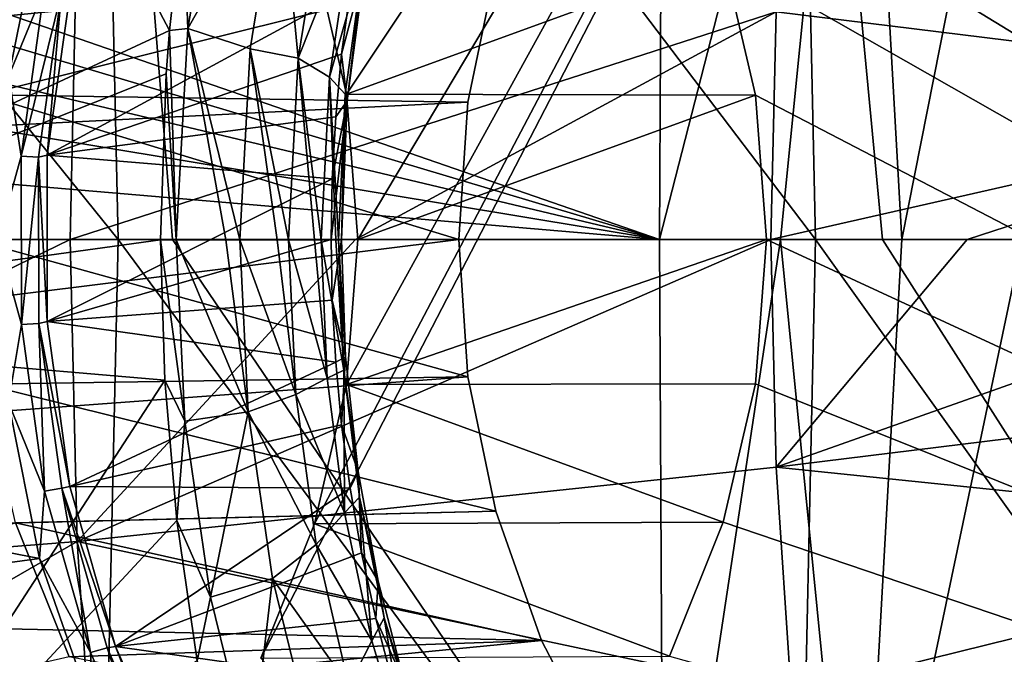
# Model space of a CAD drawing. Header units: metres. Extents: x -150 to 146, y -127 to 82.
# Tile 248 of 382: x 134.66 to 136.78, y -0.89 to 0.47. Entities that reach past the tile are written whole.
import ezdxf

# ---------------------------------------------------------------- set-up
doc = ezdxf.new("R2010")
doc.units = ezdxf.units.M
doc.layers.add('solid_ELLA_AP_WANNE_SW0001', color=7, linetype='CONTINUOUS')

msp = doc.modelspace()

# ---------------------------------------------------------------- linework, layer by layer
at = {"layer": 'solid_ELLA_AP_WANNE_SW0001'}
for points in [[(135.181259, -0.89899, -8.707124), (137.345688, 3.284823, -8.782707), (137.345688, -3.284815, -8.782707)], [(135.181259, -0.89899, -8.707124), (135.296097, -0.610416, -8.711134), (137.345688, 3.284823, -8.782707)], [(135.364929, 0.311843, -8.713538), (135.296021, 0.610619, -8.711132), (137.345688, 3.284823, -8.782707)], [(135.296097, -0.610416, -8.711134), (135.364944, -0.311737, -8.713538), (137.345688, 3.284823, -8.782707)], [(135.364929, 0.311843, -8.713538), (137.345688, 3.284823, -8.782707), (135.389069, 0, -8.714381)], [(135.364944, -0.311737, -8.713538), (135.389069, 0, -8.714381), (137.345688, 3.284823, -8.782707)], [(141.452621, -2.4, -5.394197), (141.452621, 2.4, -5.394197), (135.463776, 1.628124, -5.446461)], [(135.663727, 2.194421, 4.414716), (134.927994, 1.168254, 4.421136), (129.549347, -2.096067, 4.468075)], [(129.549347, 2.096067, 4.468075), (135.663727, 2.194421, 4.414716), (129.549347, -2.096067, 4.468075)], [(133.229965, 2.038645, 20.421442), (134.874619, 0, 19.275055), (133.357788, 0, 20.433434)], [(133.229965, 2.038645, 20.421442), (134.829865, 2.03381, 19.204546), (134.874619, 0, 19.275055)], [(134.829865, 2.03381, 19.204546), (136.371689, 0, 17.933699), (134.991058, 0, 19.178288)], [(134.829865, 2.03381, 19.204546), (136.329132, 1.969817, 17.866669), (136.371689, 0, 17.933699)], [(134.829865, 2.03381, 19.204546), (134.991058, 0, 19.178288), (134.874619, 0, 19.275055)], [(136.329132, 1.969817, 17.866669), (137.756149, 0, 16.476406), (136.515442, 0, 17.792944)], [(136.329132, 1.969817, 17.866669), (137.716476, 1.883253, 16.413897), (137.756149, 0, 16.476406)], [(136.329132, 1.969817, 17.866669), (136.515442, 0, 17.792944), (136.371689, 0, 17.933699)], [(129.853088, 1.936225, 22.918356), (129.853088, 0, 23), (143.680511, 1.86187, 22.924517)], [(129.853088, 0, 23), (143.680511, 0, 23), (143.680511, 1.86187, 22.924517)], [(131.382202, 1.610128, -22.943607), (136.04567, 1.661053, -22.939941), (136.036652, 0, -23)], [(136.463348, 1.662448, -22.961119), (136.036652, 0, -23), (136.04567, 1.661053, -22.939941)], [(136.296234, -0.000019, -23.008432), (136.036652, 0, -23), (136.463348, 1.662448, -22.961119)], [(136.556702, -0.000038, -23.033951), (136.296234, -0.000019, -23.008432), (136.463348, 1.662448, -22.961119)], [(136.556702, -0.000038, -23.033951), (136.463348, 1.662448, -22.961119), (136.885544, 1.660308, -23.028122)], [(136.816254, -0.000056, -23.07671), (136.556702, -0.000038, -23.033951), (136.885544, 1.660308, -23.028122)], [(141.452621, -2.4, -5.394197), (135.463776, 1.628124, -5.446461), (135.701202, 1.410459, -5.444389)], [(131.590561, 1.32756, -22.961655), (131.382202, 1.610128, -22.943607), (136.036652, 0, -23)], [(133.619308, -0.186025, -16.815668), (134.386536, 1.582664, -15.988468), (134.985001, 0.448481, -15.423299)], [(135.014221, 0.712622, -15.380947), (134.985001, 0.448481, -15.423299), (134.386536, 1.582664, -15.988468)], [(141.452621, -2.4, -5.394197), (135.701202, 1.410459, -5.444389), (135.900223, 1.165483, -5.442652)], [(131.756638, 1.019045, -22.977394), (131.590561, 1.32756, -22.961655), (136.036652, 0, -23)], [(129.549347, -2.096067, 4.468075), (134.927994, 1.168254, 4.421136), (134.769577, 0.896781, 4.422519)], [(141.452621, -2.4, -5.394197), (135.900223, 1.165483, -5.442652), (136.058701, 0.894208, -5.441269)], [(131.877411, 0.690651, -22.989628), (131.756638, 1.019045, -22.977394), (136.036652, 0, -23)], [(129.549347, -2.096067, 4.468075), (134.769577, 0.896781, 4.422519), (134.654526, 0.608769, 4.423523)], [(141.452621, -2.4, -5.394197), (136.058701, 0.894208, -5.441269), (136.173691, 0.606725, -5.440266)], [(135.098434, 0.887489, -15.274351), (135.02446, 0.452695, -15.377799), (135.014221, 0.712622, -15.380947)], [(135.221756, 0.803426, -15.095023), (135.02446, 0.452695, -15.377799), (135.098434, 0.887489, -15.274351)], [(134.70871, 0.692334, -10.582969), (133.450714, 0.847643, -10.593692), (133.381592, 0.426827, -10.620182)], [(135.221756, 0.803426, -15.095023), (135.157883, 0.409268, -15.190762), (135.02446, 0.452695, -15.377799)], [(135.261398, 0.389042, -14.98377), (135.157883, 0.409268, -15.190762), (135.221756, 0.803426, -15.095023)], [(135.321823, 0.763229, -14.885589), (135.261398, 0.389042, -14.98377), (135.221756, 0.803426, -15.095023)], [(134.785187, 0.621454, -19.338591), (133.182816, 0.791016, -20.54044), (133.165588, 0, -20.567581)], [(135.378708, 0.684759, -14.68265), (135.261398, 0.389042, -14.98377), (135.321823, 0.763229, -14.885589)], [(129.749786, 0, 8.117382), (135.685394, 0.583726, 8.299347), (129.749832, 0.729614, 8.076487)], [(135.02446, 0.452695, -15.377799), (134.985001, 0.448481, -15.423299), (135.014221, 0.712622, -15.380947)], [(131.95079, 0.348733, -22.997229), (131.877411, 0.690651, -22.989628), (136.036652, 0, -23)], [(134.639648, 0.351179, -10.600981), (134.70871, 0.692334, -10.582969), (133.381592, 0.426827, -10.620182)], [(134.71611, 0.536477, -10.602058), (134.70871, 0.692334, -10.582969), (134.639648, 0.351179, -10.600981)], [(135.378708, 0.684759, -14.68265), (135.328354, 0.348337, -14.772275), (135.261398, 0.389042, -14.98377)], [(135.403275, 0.614602, -14.47857), (135.328354, 0.348337, -14.772275), (135.378708, 0.684759, -14.68265)], [(134.785187, 0.621454, -19.338591), (133.165588, 0, -20.567581), (133.985947, 0, -19.975855)], [(134.785187, 0.621454, -19.338591), (133.985947, 0, -19.975855), (134.772018, 0, -19.359348)], [(136.286987, 0.488801, -18.008938), (134.785187, 0.621454, -19.338591), (134.772018, 0, -19.359348)], [(135.403275, 0.614602, -14.47857), (135.361954, 0.311952, -14.560115), (135.328354, 0.348337, -14.772275)], [(135.366287, 0.297767, -14.350909), (135.361954, 0.311952, -14.560115), (135.403275, 0.614602, -14.47857)], [(135.4039, 0.586964, -14.267501), (135.366287, 0.297767, -14.350909), (135.403275, 0.614602, -14.47857)], [(137.675217, 0.318069, -16.565252), (137.695724, 0.634087, -16.532951), (136.286987, 0.488801, -18.008938)], [(135.685394, 0.583726, 8.299347), (134.585541, 0.310817, 4.424125), (134.654526, 0.608769, 4.423523)], [(136.173691, 0.606725, -5.440266), (135.296021, 0.610619, -8.711132), (135.364929, 0.311843, -8.713538)], [(136.242599, 0.30963, -5.439664), (136.173691, 0.606725, -5.440266), (135.364929, 0.311843, -8.713538)], [(141.452621, -2.4, -5.394197), (136.173691, 0.606725, -5.440266), (136.242599, 0.30963, -5.439664)], [(129.749786, 0, 8.117382), (135.62561, 0.294933, 8.315565), (135.685394, 0.583726, 8.299347)], [(135.685394, 0.583726, 8.299347), (135.62561, 0.294933, 8.315565), (134.585541, 0.310817, 4.424125)], [(135.4039, 0.586964, -14.267501), (135.372498, 0.533772, -14.080716), (135.354355, 0.397721, -14.12645)], [(135.4039, 0.586964, -14.267501), (135.354355, 0.397721, -14.12645), (135.366287, 0.297767, -14.350909)], [(134.71611, 0.536477, -10.602058), (134.639648, 0.351179, -10.600981), (134.666687, 0.178654, -10.615269)], [(134.71611, 0.536477, -10.602058), (134.666687, 0.178654, -10.615269), (134.75296, 0.53044, -10.632997)], [(134.666687, 0.178654, -10.615269), (134.704041, 0.176659, -10.646122), (134.75296, 0.53044, -10.632997)], [(134.722443, 0.181324, -10.6881), (134.75296, 0.53044, -10.632997), (134.704041, 0.176659, -10.646122)], [(134.722443, 0.181324, -10.6881), (134.772293, 0.535367, -10.67472), (134.75296, 0.53044, -10.632997)], [(135.372498, 0.533772, -14.080716), (134.772293, 0.535367, -10.67472), (134.722443, 0.181324, -10.6881)], [(135.354355, 0.397721, -14.12645), (135.372498, 0.533772, -14.080716), (134.722443, 0.181324, -10.6881)], [(136.286987, 0.488801, -18.008938), (134.772018, 0, -19.359348), (135.384232, 0, -18.842539)], [(136.286987, 0.488801, -18.008938), (135.384232, 0, -18.842539), (136.276184, 0, -18.025961)], [(137.675217, 0.318069, -16.565252), (136.286987, 0.488801, -18.008938), (136.276184, 0, -18.025961)], [(134.977921, 0.355531, -15.433543), (133.619308, -0.186025, -16.815668), (134.985001, 0.448481, -15.423299)], [(134.998871, -0.000957, -15.413306), (134.977921, 0.355531, -15.433543), (134.985001, 0.448481, -15.423299)], [(135.02446, 0.452695, -15.377799), (134.998871, -0.000957, -15.413306), (134.985001, 0.448481, -15.423299)], [(135.105499, -0.0009, -15.271285), (134.998871, -0.000957, -15.413306), (135.02446, 0.452695, -15.377799)], [(135.135681, -0.000881, -15.223778), (135.105499, -0.0009, -15.271285), (135.02446, 0.452695, -15.377799)], [(135.157883, 0.409268, -15.190762), (135.135681, -0.000881, -15.223778), (135.02446, 0.452695, -15.377799)], [(135.216354, -0.000824, -15.072562), (135.135681, -0.000881, -15.223778), (135.157883, 0.409268, -15.190762)], [(135.240311, -0.000804, -15.017901), (135.216354, -0.000824, -15.072562), (135.157883, 0.409268, -15.190762)], [(135.261398, 0.389042, -14.98377), (135.240311, -0.000804, -15.017901), (135.157883, 0.409268, -15.190762)], [(135.341736, 0.263076, -14.158247), (135.354355, 0.397721, -14.12645), (134.722443, 0.181324, -10.6881)], [(135.295883, -0.000749, -14.859357), (135.240311, -0.000804, -15.017901), (135.261398, 0.389042, -14.98377)], [(135.310806, -0.00073, -14.803665), (135.295883, -0.000749, -14.859357), (135.261398, 0.389042, -14.98377)], [(135.328354, 0.348337, -14.772275), (135.310806, -0.00073, -14.803665), (135.261398, 0.389042, -14.98377)], [(135.366287, 0.297767, -14.350909), (135.354355, 0.397721, -14.12645), (135.341736, 0.263076, -14.158247)], [(131.975357, 0, -23), (131.95079, 0.348733, -22.997229), (136.036652, 0, -23)], [(134.977921, 0.355531, -15.433543), (134.965881, -0.000973, -15.45092), (133.619308, -0.186025, -16.815668)], [(134.666687, 0.178654, -10.615269), (134.639648, 0.351179, -10.600981), (134.616272, -0.000386, -10.607204)], [(134.998871, -0.000957, -15.413306), (134.965881, -0.000973, -15.45092), (134.977921, 0.355531, -15.433543)], [(135.342239, -0.000674, -14.636655), (135.310806, -0.00073, -14.803665), (135.328354, 0.348337, -14.772275)], [(135.347672, -0.000657, -14.588852), (135.342239, -0.000674, -14.636655), (135.328354, 0.348337, -14.772275)], [(135.361954, 0.311952, -14.560115), (135.347672, -0.000657, -14.588852), (135.328354, 0.348337, -14.772275)], [(137.675217, 0.318069, -16.565252), (136.276184, 0, -18.025961), (136.697357, 0, -17.611553)], [(137.675217, 0.318069, -16.565252), (136.697357, 0, -17.611553), (137.668365, 0, -16.576042)], [(135.605774, 0, 8.321949), (134.561417, 0, 4.424335), (134.585541, 0.310817, 4.424125)], [(135.62561, 0.294933, 8.315565), (135.605774, 0, 8.321949), (134.585541, 0.310817, 4.424125)], [(135.366287, 0.297767, -14.350909), (135.334351, 0.130031, -14.176825), (135.33197, -0.000238, -14.182795)], [(135.366287, 0.297767, -14.350909), (135.33197, -0.000238, -14.182795), (135.35437, -0.000586, -14.409349)], [(135.366287, 0.297767, -14.350909), (135.341736, 0.263076, -14.158247), (135.334351, 0.130031, -14.176825)], [(135.35437, -0.000586, -14.409349), (135.347672, -0.000657, -14.588852), (135.361954, 0.311952, -14.560115)], [(135.366287, 0.297767, -14.350909), (135.35437, -0.000586, -14.409349), (135.361954, 0.311952, -14.560115)], [(136.242599, 0.30963, -5.439664), (135.364929, 0.311843, -8.713538), (135.389069, 0, -8.714381)], [(136.242599, 0.30963, -5.439664), (135.389069, 0, -8.714381), (136.266586, 0, -5.439455)], [(141.452621, -2.4, -5.394197), (136.242599, 0.30963, -5.439664), (136.266586, 0, -5.439455)], [(129.749786, 0, 8.117382), (135.605774, 0, 8.321949), (135.62561, 0.294933, 8.315565)], [(135.334351, 0.130031, -14.176825), (135.341736, 0.263076, -14.158247), (134.722443, 0.181324, -10.6881)], [(134.666687, 0.178654, -10.615269), (134.616272, -0.000386, -10.607204), (134.666962, -0.182696, -10.615184)], [(134.666687, 0.178654, -10.615269), (134.666962, -0.182696, -10.615184), (134.704041, 0.176659, -10.646122)], [(134.666962, -0.182696, -10.615184), (134.704315, -0.180657, -10.646038), (134.704041, 0.176659, -10.646122)], [(134.722092, -0.176285, -10.688189), (134.722443, 0.181324, -10.6881), (134.704041, 0.176659, -10.646122)], [(134.722092, -0.176285, -10.688189), (134.704041, 0.176659, -10.646122), (134.704315, -0.180657, -10.646038)], [(135.334351, 0.130031, -14.176825), (134.722443, 0.181324, -10.6881), (134.722092, -0.176285, -10.688189)], [(135.33197, -0.000238, -14.182795), (135.334351, 0.130031, -14.176825), (134.722092, -0.176285, -10.688189)], [(129.749832, -0.729614, 8.076487), (135.605774, 0, 8.321949), (129.749786, 0, 8.117382)], [(131.950806, -0.348707, -22.997229), (131.975357, 0, -23), (136.04567, -1.661079, -22.939939)], [(136.04567, -1.661079, -22.939939), (131.975357, 0, -23), (136.036652, 0, -23)], [(133.229965, -2.038645, 20.421442), (133.274628, 0, 20.491804), (134.829865, -2.03381, 19.204546)], [(133.274628, 0, 20.491804), (133.357788, 0, 20.433434), (134.829865, -2.03381, 19.204546)], [(133.357788, 0, 20.433434), (134.874619, 0, 19.275055), (134.829865, -2.03381, 19.204546)], [(135.62561, -0.294891, 8.315567), (134.561417, 0, 4.424335), (135.605774, 0, 8.321949)], [(135.62561, -0.294891, 8.315567), (134.58551, -0.310675, 4.424125), (134.561417, 0, 4.424335)], [(134.829865, -2.03381, 19.204546), (134.874619, 0, 19.275055), (136.329132, -1.969817, 17.866669)], [(134.874619, 0, 19.275055), (134.991058, 0, 19.178288), (136.329132, -1.969817, 17.866669)], [(134.991058, 0, 19.178288), (136.371689, 0, 17.933699), (136.329132, -1.969817, 17.866669)], [(136.266586, 0, -5.439455), (135.389069, 0, -8.714381), (135.364944, -0.311737, -8.713538)], [(136.242584, -0.309745, -5.439664), (136.266586, 0, -5.439455), (135.364944, -0.311737, -8.713538)], [(136.04567, -1.661079, -22.939939), (136.036652, 0, -23), (136.296234, -0.000019, -23.008432)], [(141.452621, -2.4, -5.394197), (136.266586, 0, -5.439455), (136.242584, -0.309745, -5.439664)], [(136.329132, -1.969817, 17.866669), (136.371689, 0, 17.933699), (137.716476, -1.883253, 16.413897)], [(136.371689, 0, 17.933699), (136.515442, 0, 17.792944), (137.716476, -1.883253, 16.413897)], [(136.515442, 0, 17.792944), (137.756149, 0, 16.476406), (137.716476, -1.883253, 16.413897)], [(135.62561, -0.294891, 8.315567), (135.605774, 0, 8.321949), (129.749832, -0.729614, 8.076487)], [(129.853088, -1.936225, 22.918356), (143.680511, 0, 23), (129.853088, 0, 23)], [(143.680542, -1.861683, 22.924532), (143.680511, 0, 23), (129.853088, -1.936225, 22.918356)], [(134.772018, 0, -19.359348), (133.182114, -0.774805, -20.541542), (134.786362, -0.648213, -19.336761)], [(133.985947, 0, -19.975855), (133.182114, -0.774805, -20.541542), (134.772018, 0, -19.359348)], [(134.965881, -0.000973, -15.45092), (134.974564, -0.30191, -15.438379), (133.619308, -0.186025, -16.815668)], [(134.666962, -0.182696, -10.615184), (134.616272, -0.000386, -10.607204), (134.638931, -0.349758, -10.601041)], [(135.334381, -0.130682, -14.176767), (135.33197, -0.000238, -14.182795), (134.722092, -0.176285, -10.688189)], [(134.772018, 0, -19.359348), (134.786362, -0.648213, -19.336761), (135.384232, 0, -18.842539)], [(134.786362, -0.648213, -19.336761), (136.286987, -0.488703, -18.008944), (136.276184, 0, -18.025961)], [(134.786362, -0.648213, -19.336761), (136.276184, 0, -18.025961), (135.384232, 0, -18.842539)], [(135.017929, -0.390419, -15.386899), (134.965881, -0.000973, -15.45092), (134.998871, -0.000957, -15.413306)], [(135.017929, -0.390419, -15.386899), (134.974564, -0.30191, -15.438379), (134.965881, -0.000973, -15.45092)], [(135.153885, -0.37036, -15.196703), (134.998871, -0.000957, -15.413306), (135.105499, -0.0009, -15.271285)], [(135.017929, -0.390419, -15.386899), (134.998871, -0.000957, -15.413306), (135.153885, -0.37036, -15.196703)], [(135.153885, -0.37036, -15.196703), (135.105499, -0.0009, -15.271285), (135.135681, -0.000881, -15.223778)], [(135.255798, -0.332684, -14.992817), (135.135681, -0.000881, -15.223778), (135.216354, -0.000824, -15.072562)], [(135.153885, -0.37036, -15.196703), (135.135681, -0.000881, -15.223778), (135.255798, -0.332684, -14.992817)], [(135.255798, -0.332684, -14.992817), (135.216354, -0.000824, -15.072562), (135.240311, -0.000804, -15.017901)], [(135.323685, -0.297832, -14.780516), (135.240311, -0.000804, -15.017901), (135.295883, -0.000749, -14.859357)], [(135.255798, -0.332684, -14.992817), (135.240311, -0.000804, -15.017901), (135.323685, -0.297832, -14.780516)], [(135.323685, -0.297832, -14.780516), (135.295883, -0.000749, -14.859357), (135.310806, -0.00073, -14.803665)], [(135.359238, -0.28052, -14.565434), (135.310806, -0.00073, -14.803665), (135.342239, -0.000674, -14.636655)], [(135.323685, -0.297832, -14.780516), (135.310806, -0.00073, -14.803665), (135.359238, -0.28052, -14.565434)], [(135.35437, -0.000586, -14.409349), (135.33197, -0.000238, -14.182795), (135.334381, -0.130682, -14.176767)], [(135.36264, -0.252056, -14.358965), (135.35437, -0.000586, -14.409349), (135.334381, -0.130682, -14.176767)], [(135.359238, -0.28052, -14.565434), (135.342239, -0.000674, -14.636655), (135.347672, -0.000657, -14.588852)], [(135.36264, -0.252056, -14.358965), (135.347672, -0.000657, -14.588852), (135.35437, -0.000586, -14.409349)], [(135.359238, -0.28052, -14.565434), (135.347672, -0.000657, -14.588852), (135.36264, -0.252056, -14.358965)], [(136.04567, -1.661079, -22.939939), (136.296234, -0.000019, -23.008432), (136.463669, -1.681236, -22.959743)], [(136.276184, 0, -18.025961), (136.286987, -0.488703, -18.008944), (136.697357, 0, -17.611553)], [(136.286987, -0.488703, -18.008944), (137.675217, -0.318026, -16.565256), (137.668365, 0, -16.576042)], [(136.286987, -0.488703, -18.008944), (137.668365, 0, -16.576042), (136.697357, 0, -17.611553)], [(136.463669, -1.681236, -22.959743), (136.296234, -0.000019, -23.008432), (136.556702, -0.000038, -23.033951)], [(136.463669, -1.681236, -22.959743), (136.556702, -0.000038, -23.033951), (136.816254, -0.000056, -23.07671)], [(136.463669, -1.681236, -22.959743), (136.816254, -0.000056, -23.07671), (136.885788, -1.679057, -23.026735)], [(135.341766, -0.263614, -14.158147), (135.334381, -0.130682, -14.176767), (134.722092, -0.176285, -10.688189)], [(135.36264, -0.252056, -14.358965), (135.334381, -0.130682, -14.176767), (135.341766, -0.263614, -14.158147)], [(134.974564, -0.30191, -15.438379), (134.262314, -1.399398, -16.132303), (133.619308, -0.186025, -16.815668)], [(134.666962, -0.182696, -10.615184), (134.638931, -0.349758, -10.601041), (134.716919, -0.540315, -10.60185)], [(134.666962, -0.182696, -10.615184), (134.716919, -0.540315, -10.60185), (134.704315, -0.180657, -10.646038)], [(134.771255, -0.530447, -10.674999), (134.722092, -0.176285, -10.688189), (134.704315, -0.180657, -10.646038)], [(134.771255, -0.530447, -10.674999), (134.704315, -0.180657, -10.646038), (134.753754, -0.534235, -10.632789)], [(134.716919, -0.540315, -10.60185), (134.753754, -0.534235, -10.632789), (134.704315, -0.180657, -10.646038)], [(135.341766, -0.263614, -14.158147), (134.722092, -0.176285, -10.688189), (134.771255, -0.530447, -10.674999)], [(135.36264, -0.252056, -14.358965), (135.341766, -0.263614, -14.158147), (135.354416, -0.398233, -14.1263)], [(135.389618, -0.49807, -14.299242), (135.36264, -0.252056, -14.358965), (135.354416, -0.398233, -14.1263)], [(135.359238, -0.28052, -14.565434), (135.36264, -0.252056, -14.358965), (135.389618, -0.49807, -14.299242)], [(135.354416, -0.398233, -14.1263), (135.341766, -0.263614, -14.158147), (134.771255, -0.530447, -10.674999)], [(135.685379, -0.583646, 8.299353), (135.62561, -0.294891, 8.315567), (129.749832, -0.729614, 8.076487)], [(135.685379, -0.583646, 8.299353), (134.58551, -0.310675, 4.424125), (135.62561, -0.294891, 8.315567)], [(135.36055, -0.587124, -14.715069), (135.323685, -0.297832, -14.780516), (135.359238, -0.28052, -14.565434)], [(135.392609, -0.553222, -14.499674), (135.359238, -0.28052, -14.565434), (135.389618, -0.49807, -14.299242)], [(135.36055, -0.587124, -14.715069), (135.359238, -0.28052, -14.565434), (135.392609, -0.553222, -14.499674)], [(134.974564, -0.30191, -15.438379), (135.000504, -0.603606, -15.400828), (134.262314, -1.399398, -16.132303)], [(135.685379, -0.583646, 8.299353), (134.654449, -0.608508, 4.423524), (134.58551, -0.310675, 4.424125)], [(135.017929, -0.390419, -15.386899), (135.000504, -0.603606, -15.400828), (134.974564, -0.30191, -15.438379)], [(135.255798, -0.332684, -14.992817), (135.323685, -0.297832, -14.780516), (135.36055, -0.587124, -14.715069)], [(136.173615, -0.606948, -5.440266), (135.364944, -0.311737, -8.713538), (135.296097, -0.610416, -8.711134)], [(136.173615, -0.606948, -5.440266), (136.242584, -0.309745, -5.439664), (135.364944, -0.311737, -8.713538)], [(141.452621, -2.4, -5.394197), (136.242584, -0.309745, -5.439664), (136.173615, -0.606948, -5.440266)], [(135.153885, -0.37036, -15.196703), (135.255798, -0.332684, -14.992817), (135.300079, -0.654864, -14.921062)], [(135.300079, -0.654864, -14.921062), (135.255798, -0.332684, -14.992817), (135.36055, -0.587124, -14.715069)], [(136.286987, -0.488703, -18.008944), (137.695724, -0.634002, -16.532965), (137.675217, -0.318026, -16.565256)], [(131.877426, -0.690612, -22.98963), (131.950806, -0.348707, -22.997229), (136.04567, -1.661079, -22.939939)], [(134.705811, -0.685047, -10.583493), (134.638931, -0.349758, -10.601041), (133.381683, -0.427777, -10.620142)], [(134.716919, -0.540315, -10.60185), (134.638931, -0.349758, -10.601041), (134.705811, -0.685047, -10.583493)], [(135.073029, -0.767903, -15.31001), (135.017929, -0.390419, -15.386899), (135.153885, -0.37036, -15.196703)], [(135.073029, -0.767903, -15.31001), (135.153885, -0.37036, -15.196703), (135.206161, -0.728094, -15.118501)], [(135.206161, -0.728094, -15.118501), (135.153885, -0.37036, -15.196703), (135.300079, -0.654864, -14.921062)], [(135.372589, -0.534291, -14.080505), (135.354416, -0.398233, -14.1263), (134.771255, -0.530447, -10.674999)], [(135.073029, -0.767903, -15.31001), (135.000504, -0.603606, -15.400828), (135.017929, -0.390419, -15.386899)], [(135.389618, -0.49807, -14.299242), (135.354416, -0.398233, -14.1263), (135.372589, -0.534291, -14.080505)], [(134.705811, -0.685047, -10.583493), (133.381683, -0.427777, -10.620142), (133.452133, -0.854039, -10.593153)], [(134.786362, -0.648213, -19.336761), (136.319321, -0.974086, -17.958008), (136.286987, -0.488703, -18.008944)], [(135.389618, -0.49807, -14.299242), (135.372589, -0.534291, -14.080505), (135.396744, -0.672671, -14.019238)], [(135.432816, -0.733534, -14.202839), (135.389618, -0.49807, -14.299242), (135.396744, -0.672671, -14.019238)], [(135.392609, -0.553222, -14.499674), (135.389618, -0.49807, -14.299242), (135.432816, -0.733534, -14.202839)], [(136.286987, -0.488703, -18.008944), (136.319321, -0.974086, -17.958008), (137.695724, -0.634002, -16.532965)], [(134.716919, -0.540315, -10.60185), (134.705811, -0.685047, -10.583493), (134.815674, -0.887054, -10.576231)], [(134.716919, -0.540315, -10.60185), (134.815674, -0.887054, -10.576231), (134.753754, -0.534235, -10.632789)], [(134.869186, -0.87414, -10.649469), (134.771255, -0.530447, -10.674999), (134.753754, -0.534235, -10.632789)], [(134.869186, -0.87414, -10.649469), (134.753754, -0.534235, -10.632789), (134.851456, -0.876921, -10.60735)], [(134.815674, -0.887054, -10.576231), (134.851456, -0.876921, -10.60735), (134.753754, -0.534235, -10.632789)], [(135.372589, -0.534291, -14.080505), (134.771255, -0.530447, -10.674999), (134.869186, -0.87414, -10.649469)], [(135.396744, -0.672671, -14.019238), (135.372589, -0.534291, -14.080505), (134.869186, -0.87414, -10.649469)], [(135.419174, -0.861573, -14.609856), (135.36055, -0.587124, -14.715069), (135.392609, -0.553222, -14.499674)], [(135.445709, -0.812348, -14.393942), (135.392609, -0.553222, -14.499674), (135.432816, -0.733534, -14.202839)], [(135.419174, -0.861573, -14.609856), (135.392609, -0.553222, -14.499674), (135.445709, -0.812348, -14.393942)], [(135.783646, -0.860841, 8.272706), (135.685379, -0.583646, 8.299353), (129.749832, -0.729614, 8.076487)], [(135.783646, -0.860841, 8.272706), (134.654449, -0.608508, 4.423524), (135.685379, -0.583646, 8.299353)], [(135.300079, -0.654864, -14.921062), (135.36055, -0.587124, -14.715069), (135.419174, -0.861573, -14.609856)], [(134.654449, -0.608508, 4.423524), (134.769394, -0.896411, 4.422521), (129.549347, -2.096067, 4.468075)], [(135.000504, -0.603606, -15.400828), (135.044189, -0.904946, -15.337458), (134.262314, -1.399398, -16.132303)], [(135.783646, -0.860841, 8.272706), (134.769394, -0.896411, 4.422521), (134.654449, -0.608508, 4.423524)], [(135.073029, -0.767903, -15.31001), (135.044189, -0.904946, -15.337458), (135.000504, -0.603606, -15.400828)], [(136.058533, -0.894544, -5.44127), (135.296097, -0.610416, -8.711134), (135.181259, -0.89899, -8.707124)], [(136.058533, -0.894544, -5.44127), (136.173615, -0.606948, -5.440266), (135.296097, -0.610416, -8.711134)], [(141.452621, -2.4, -5.394197), (136.173615, -0.606948, -5.440266), (136.058533, -0.894544, -5.44127)], [(136.319321, -0.974086, -17.958008), (137.729736, -0.945892, -16.479376), (137.695724, -0.634002, -16.532965)], [(134.786362, -0.648213, -19.336761), (133.182114, -0.774805, -20.541542), (133.231598, -1.544707, -20.463589)], [(134.786362, -0.648213, -19.336761), (133.231598, -1.544707, -20.463589), (134.829269, -1.292016, -19.269157)], [(134.786362, -0.648213, -19.336761), (134.829269, -1.292016, -19.269157), (136.319321, -0.974086, -17.958008)], [(135.206161, -0.728094, -15.118501), (135.300079, -0.654864, -14.921062), (135.370209, -0.958818, -14.806109)], [(135.370209, -0.958818, -14.806109), (135.300079, -0.654864, -14.921062), (135.419174, -0.861573, -14.609856)], [(135.427643, -0.814124, -13.940598), (135.396744, -0.672671, -14.019238), (134.869186, -0.87414, -10.649469)], [(135.432816, -0.733534, -14.202839), (135.396744, -0.672671, -14.019238), (135.427643, -0.814124, -13.940598)], [(131.756653, -1.019004, -22.977396), (131.877426, -0.690612, -22.98963), (136.04567, -1.661079, -22.939939)], [(134.820175, -1.013947, -10.555056), (134.705811, -0.685047, -10.583493), (133.452133, -0.854039, -10.593153)], [(134.815674, -0.887054, -10.576231), (134.705811, -0.685047, -10.583493), (134.820175, -1.013947, -10.555056)], [(135.783646, -0.860841, 8.272706), (129.749832, -0.729614, 8.076487), (129.749847, -1.450099, 7.954088)], [(135.160217, -1.122919, -15.187107), (135.073029, -0.767903, -15.31001), (135.206161, -0.728094, -15.118501)], [(135.160217, -1.122919, -15.187107), (135.206161, -0.728094, -15.118501), (135.288666, -1.063964, -14.993633)], [(135.288666, -1.063964, -14.993633), (135.206161, -0.728094, -15.118501), (135.370209, -0.958818, -14.806109)], [(135.489929, -0.954939, -14.073764), (135.432816, -0.733534, -14.202839), (135.427643, -0.814124, -13.940598)], [(135.445709, -0.812348, -14.393942), (135.432816, -0.733534, -14.202839), (135.489929, -0.954939, -14.073764)], [(135.160217, -1.122919, -15.187107), (135.044189, -0.904946, -15.337458), (135.073029, -0.767903, -15.31001)], [(135.466003, -0.95869, -13.842309), (135.427643, -0.814124, -13.940598), (134.869186, -0.87414, -10.649469)], [(135.495987, -1.116447, -14.46978), (135.419174, -0.861573, -14.609856), (135.445709, -0.812348, -14.393942)], [(135.489929, -0.954939, -14.073764), (135.427643, -0.814124, -13.940598), (135.466003, -0.95869, -13.842309)], [(135.515335, -1.053563, -14.253082), (135.445709, -0.812348, -14.393942), (135.489929, -0.954939, -14.073764)], [(135.495987, -1.116447, -14.46978), (135.445709, -0.812348, -14.393942), (135.515335, -1.053563, -14.253082)], [(135.918762, -1.120278, 8.239023), (135.783646, -0.860841, 8.272706), (129.749847, -1.450099, 7.954088)], [(134.820175, -1.013947, -10.555056), (133.452133, -0.854039, -10.593153), (133.568863, -1.268619, -10.549482)], [(135.918762, -1.120278, 8.239023), (134.769394, -0.896411, 4.422521), (135.783646, -0.860841, 8.272706)], [(135.370209, -0.958818, -14.806109), (135.419174, -0.861573, -14.609856), (135.495987, -1.116447, -14.46978)], [(134.815674, -0.887054, -10.576231), (134.961563, -1.216016, -10.540213), (134.851456, -0.876921, -10.60735)], [(134.815674, -0.887054, -10.576231), (134.820175, -1.013947, -10.555056), (134.961563, -1.216016, -10.540213)], [(134.869186, -0.87414, -10.649469), (134.851456, -0.876921, -10.60735), (134.995682, -1.201843, -10.571623)], [(134.961563, -1.216016, -10.540213), (134.995682, -1.201843, -10.571623), (134.851456, -0.876921, -10.60735)], [(135.014267, -1.200183, -10.61351), (134.869186, -0.87414, -10.649469), (134.995682, -1.201843, -10.571623)], [(135.466003, -0.95869, -13.842309), (134.869186, -0.87414, -10.649469), (135.014267, -1.200183, -10.61351)]]:
    msp.add_3dface(points, dxfattribs=at)

doc.saveas('drawing.dxf')
